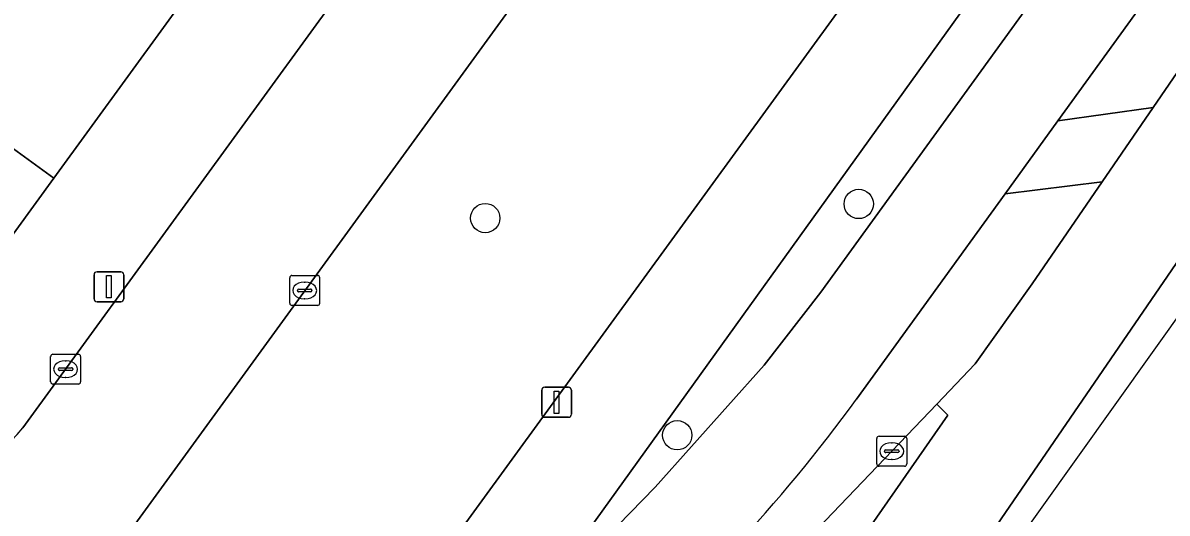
# Model space of a CAD drawing. Extents: x 159674 to 160531, y 382172 to 382904.
# Drawn here: x 160189.55 to 160227.78, y 382352.87 to 382369.22 of the extents above; entities that cross this region are included whole.
import ezdxf

# ---------------------------------------------------------------- set-up
doc = ezdxf.new("R2010")
doc.units = 0
for name, color, linetype in [('IMGEO_Berm_groen', 7, 'Continuous'), ('IMGEO_Boom', 7, 'Continuous'), ('IMGEO_Fietspad_gesloten', 7, 'Continuous'), ('IMGEO_Fietspad_open', 7, 'Continuous'), ('IMGEO_Groenvoorziening', 7, 'Continuous'), ('IMGEO_Kolk', 7, 'Continuous'), ('IMGEO_Lichtmast', 7, 'Continuous'), ('IMGEO_OVBaan_gesloten', 7, 'Continuous'), ('IMGEO_Rijbaan_lokaal_gesloten', 7, 'Continuous'), ('IMGEO_Rijbaan_lokaal_open', 7, 'Continuous'), ('IMGEO_Voetpad_open', 7, 'Continuous')]:
    doc.layers.add(name, color=color, linetype=linetype)

msp = doc.modelspace()

# ---------------------------------------------------------------- linework, layer by layer
at = {"layer": 'IMGEO_Berm_groen'}
msp.add_lwpolyline([(160240.85, 382394.229), (160239.356, 382395.242), (160206.11, 382349.048), (160210.679, 382353.737), (160214.321, 382357.802), (160216.206, 382360.239)], close=True, dxfattribs=at)
for points in [[(160243.901, 382392.006), (160243.322, 382392.439), (160243.252, 382392.338), (160224.126, 382365.95), (160227.315, 382366.396), (160229.041, 382368.91), (160231.607, 382372.698), (160233.945, 382376.185), (160244.06, 382391.306)], [(160223.271, 382360.514), (160225.613, 382363.919), (160222.364, 382363.518), (160217.401, 382356.671)], [(160208.565, 382347.235), (160210.154, 382346.139), (160220.079, 382356.497), (160221.369, 382357.843), (160223.271, 382360.514)]]:
    msp.add_lwpolyline(points, dxfattribs=at)
msp.add_arc((160175.05, 382387.474), 52.368, 309.7908, 323.9707, dxfattribs=at)
at = {"layer": 'IMGEO_Boom'}
for centre in [(160217.474, 382363.181), (160204.997, 382362.71), (160211.412, 382355.464)]:
    msp.add_circle(centre, 0.489, dxfattribs=at)
at = {"layer": 'IMGEO_Fietspad_gesloten'}
msp.add_lwpolyline([(160217.401, 382356.671), (160222.364, 382363.518), (160224.126, 382365.95), (160243.252, 382392.338), (160243.322, 382392.439), (160245.561, 382395.649), (160246.525, 382397.047), (160244.544, 382399.324), (160240.85, 382394.229), (160216.206, 382360.239), (160214.321, 382357.802), (160210.679, 382353.737), (160206.11, 382349.048), (160205.291, 382347.967), (160193.022, 382331.032), (160190.048, 382325.389), (160188.543, 382322.341), (160176.949, 382306.659), (160170.726, 382299.839), (160168.85, 382297.646), (160168.66, 382297.704), (160140.992, 382259.471)], dxfattribs=at)
msp.add_arc((160175.05, 382387.474), 52.368, 309.7908, 323.9707, dxfattribs=at)
at = {"layer": 'IMGEO_Fietspad_open'}
msp.add_lwpolyline([(160227.315, 382366.396), (160224.126, 382365.95), (160222.364, 382363.518), (160225.613, 382363.919)], close=True, dxfattribs=at)
at = {"layer": 'IMGEO_Groenvoorziening'}
for points in [[(160178.065, 382426.137), (160223.044, 382393.348), (160187.51, 382344.568), (160186.917, 382344.985), (160186.028, 382343.745), (160185.319, 382342.757), (160193.09, 382337.087), (160194.774, 382339.399), (160197.076, 382342.559), (160239.715, 382401.084)], [(160211.791, 382395.671), (160183.748, 382416.088), (160181.255, 382412.483), (160210.404, 382391.261), (160205.238, 382384.168), (160190.581, 382364.042), (160185.49, 382357.052), (160157.005, 382377.707)], [(160189.55, 382355.709), (160213.022, 382387.938)]]:
    msp.add_lwpolyline(points, dxfattribs=at)
for points in [[(160205.238, 382384.168), (160197.474, 382389.807), (160182.858, 382369.651), (160190.581, 382364.042)], [(160162.034, 382384.601), (160157.005, 382377.707), (160185.49, 382357.052), (160190.581, 382364.042), (160182.858, 382369.651), (160182.779, 382369.542), (160182.729, 382369.578)]]:
    msp.add_lwpolyline(points, close=True, dxfattribs=at)
msp.add_arc((160185.021, 382359.447), 5.872, 235.1447, 320.468, dxfattribs=at)
at = {"layer": 'IMGEO_Kolk'}
for p, q in [((160198.464, 382359.869), (160198.464, 382360.721)), ((160198.539, 382360.795), (160199.391, 382360.795)), ((160198.952, 382360.575), (160198.977, 382360.575)), ((160199.465, 382360.721), (160199.465, 382359.869)), ((160198.723, 382360.289), (160198.723, 382360.301)), ((160199.161, 382360.252), (160198.763, 382360.252)), ((160198.766, 382360.338), (160199.164, 382360.338)), ((160199.207, 382360.301), (160199.207, 382360.289)), ((160198.975, 382360.015), (160198.95, 382360.015)), ((160199.391, 382359.795), (160198.539, 382359.795)), ((160190.478, 382357.243), (160190.478, 382358.095)), ((160190.553, 382358.169), (160191.405, 382358.169)), ((160190.966, 382357.949), (160190.991, 382357.949)), ((160191.479, 382358.095), (160191.479, 382357.243)), ((160190.737, 382357.663), (160190.737, 382357.675)), ((160191.175, 382357.626), (160190.777, 382357.626)), ((160190.78, 382357.712), (160191.178, 382357.712)), ((160191.221, 382357.675), (160191.221, 382357.663)), ((160191.405, 382357.169), (160190.553, 382357.169)), ((160190.989, 382357.389), (160190.964, 382357.389)), ((160218.078, 382354.505), (160218.078, 382355.357)), ((160218.153, 382355.431), (160219.005, 382355.431)), ((160219.079, 382355.357), (160219.079, 382354.505)), ((160218.337, 382354.925), (160218.337, 382354.937)), ((160218.775, 382354.888), (160218.377, 382354.888)), ((160218.38, 382354.974), (160218.778, 382354.974)), ((160218.566, 382355.211), (160218.591, 382355.211)), ((160218.821, 382354.937), (160218.821, 382354.925)), ((160218.589, 382354.651), (160218.564, 382354.651)), ((160219.005, 382354.431), (160218.153, 382354.431))]:
    msp.add_line(p, q, dxfattribs=at)
for points in [[(160198.464, 382359.869), (160198.464, 382360.721)], [(160198.539, 382360.795), (160199.391, 382360.795)], [(160199.465, 382360.721), (160199.465, 382359.869)], [(160199.391, 382359.795), (160198.539, 382359.795)], [(160190.478, 382357.243), (160190.478, 382358.095)], [(160190.553, 382358.169), (160191.405, 382358.169)], [(160191.479, 382358.095), (160191.479, 382357.243)], [(160191.405, 382357.169), (160190.553, 382357.169)], [(160218.078, 382354.505), (160218.078, 382355.357)], [(160218.153, 382355.431), (160219.005, 382355.431)], [(160219.079, 382355.357), (160219.079, 382354.505)], [(160219.005, 382354.431), (160218.153, 382354.431)]]:
    msp.add_lwpolyline(points, dxfattribs=at)
for centre, radius, start, end in [((160198.541, 382360.719), 0.0765, 91.552, 178.448), ((160198.541, 382360.719), 0.0765, 91.552, 178.448), ((160199.389, 382360.719), 0.0765, 1.552, 88.448), ((160199.389, 382360.719), 0.0765, 1.552, 88.448), ((160198.763, 382360.298), 0.0403, 85.8775, 175.7526), ((160198.76, 382360.288), 0.0366, 178.938, 274.7102), ((160199.164, 382360.295), 0.043, 264.8664, 352.4533), ((160199.168, 382360.3), 0.0386, 1.7309, 96.639), ((160198.541, 382359.871), 0.0765, 181.552, 268.448), ((160198.541, 382359.871), 0.0765, 181.552, 268.448), ((160199.389, 382359.871), 0.0765, 271.552, 358.448), ((160199.389, 382359.871), 0.0765, 271.552, 358.448), ((160190.555, 382358.093), 0.0765, 91.552, 178.448), ((160190.555, 382358.093), 0.0765, 91.552, 178.448), ((160191.403, 382358.093), 0.0765, 1.552, 88.448), ((160191.403, 382358.093), 0.0765, 1.552, 88.448), ((160190.777, 382357.672), 0.0403, 85.8775, 175.7526), ((160190.774, 382357.662), 0.0366, 178.938, 274.7102), ((160191.178, 382357.669), 0.043, 264.8664, 352.4533), ((160191.182, 382357.674), 0.0386, 1.7309, 96.639), ((160190.555, 382357.245), 0.0765, 181.552, 268.448), ((160190.555, 382357.245), 0.0765, 181.552, 268.448), ((160191.403, 382357.245), 0.0765, 271.552, 358.448), ((160191.403, 382357.245), 0.0765, 271.552, 358.448), ((160218.155, 382355.355), 0.0765, 91.552, 178.448), ((160218.155, 382355.355), 0.0765, 91.552, 178.448), ((160219.003, 382355.355), 0.0765, 1.552, 88.448), ((160219.003, 382355.355), 0.0765, 1.552, 88.448), ((160218.377, 382354.934), 0.0403, 85.8775, 175.7526), ((160218.374, 382354.924), 0.0366, 178.938, 274.7102), ((160218.778, 382354.931), 0.043, 264.8664, 352.4533), ((160218.782, 382354.936), 0.0386, 1.7309, 96.639), ((160218.155, 382354.507), 0.0765, 181.552, 268.448), ((160218.155, 382354.507), 0.0765, 181.552, 268.448), ((160219.003, 382354.507), 0.0765, 271.552, 358.448), ((160219.003, 382354.507), 0.0765, 271.552, 358.448)]:
    msp.add_arc(centre, radius, start, end, dxfattribs=at)
for centre, major_axis, ratio, start_param, end_param in [((160198.951, 382360.295), (-0.387, 0.002), 0.722429, 4.712389, 7.853982), ((160198.976, 382360.295), (-0.39, 0.002), 0.717154, 1.570796, 4.712389), ((160190.965, 382357.669), (-0.387, 0.002), 0.722429, 4.712389, 7.853982), ((160190.99, 382357.669), (-0.39, 0.002), 0.717154, 1.570796, 4.712389), ((160218.565, 382354.931), (-0.387, 0.002), 0.722429, 4.712389, 7.853982), ((160218.59, 382354.931), (-0.39, 0.002), 0.717154, 1.570796, 4.712389)]:
    msp.add_ellipse(centre, major_axis=major_axis, ratio=ratio, start_param=start_param, end_param=end_param, dxfattribs=at)
at = {"layer": 'IMGEO_Lichtmast'}
for p, q in [((160191.928, 382360.019), (160191.928, 382360.819)), ((160191.928, 382360.819), (160191.928, 382360.019)), ((160192.028, 382360.919), (160192.818, 382360.919)), ((160192.818, 382360.919), (160192.028, 382360.919)), ((160192.918, 382360.819), (160192.918, 382360.019)), ((160192.918, 382360.019), (160192.918, 382360.819)), ((160192.818, 382359.919), (160192.028, 382359.919)), ((160192.028, 382359.919), (160192.818, 382359.919)), ((160206.884, 382356.164), (160206.884, 382356.964)), ((160206.884, 382356.964), (160206.884, 382356.164)), ((160206.984, 382357.064), (160207.774, 382357.064)), ((160207.774, 382357.064), (160206.984, 382357.064)), ((160207.874, 382356.964), (160207.874, 382356.164)), ((160207.874, 382356.164), (160207.874, 382356.964)), ((160207.774, 382356.064), (160206.984, 382356.064)), ((160206.984, 382356.064), (160207.774, 382356.064))]:
    msp.add_line(p, q, dxfattribs=at)
for points in [[(160192.348, 382360.794), (160192.498, 382360.794), (160192.498, 382360.044), (160192.348, 382360.044), (160192.348, 382360.794)], [(160207.304, 382356.939), (160207.454, 382356.939), (160207.454, 382356.189), (160207.304, 382356.189), (160207.304, 382356.939)]]:
    msp.add_lwpolyline(points, dxfattribs=at)
for centre, start, end in [((160192.028, 382360.819), 90, 180), ((160192.028, 382360.819), 90, 180), ((160192.818, 382360.819), 0, 90), ((160192.818, 382360.819), 360, 90), ((160192.028, 382360.019), 180, 270), ((160192.028, 382360.019), 180, 270), ((160192.818, 382360.019), 270, 0), ((160192.818, 382360.019), 270, 0), ((160206.984, 382356.964), 90, 180), ((160206.984, 382356.964), 90, 180), ((160207.774, 382356.964), 0, 90), ((160207.774, 382356.964), 360, 90), ((160206.984, 382356.164), 180, 270), ((160206.984, 382356.164), 180, 270), ((160207.774, 382356.164), 270, 0), ((160207.774, 382356.164), 270, 0)]:
    msp.add_arc(centre, 0.1, start, end, dxfattribs=at)
at = {"layer": 'IMGEO_OVBaan_gesloten'}
msp.add_lwpolyline([(160207.981, 382338.24), (160220.449, 382356.135), (160220.079, 382356.497), (160210.154, 382346.139), (160199.371, 382331.135), (160196.892, 382327.698), (160190.7, 382315.34), (160191.144, 382315.025)], close=True, dxfattribs=at)
at = {"layer": 'IMGEO_Rijbaan_lokaal_gesloten'}
for points in [[(160192.838, 382311.695), (160210.756, 382336.417), (160215.818, 382343.508), (160220.337, 382349.919), (160231.455, 382366.109), (160242.351, 382382.458), (160246.916, 382389.2), (160244.06, 382391.306), (160233.945, 382376.185), (160231.607, 382372.698), (160229.041, 382368.91), (160227.315, 382366.396), (160225.613, 382363.919), (160223.271, 382360.514), (160221.369, 382357.843), (160220.079, 382356.497), (160220.449, 382356.135), (160207.981, 382338.24), (160191.144, 382315.025)], [(160145.171, 382242.117), (160150.117, 382250.187), (160180.965, 382293.377), (160248.546, 382387.998), (160246.916, 382389.2), (160242.351, 382382.458), (160231.455, 382366.109), (160220.337, 382349.919), (160215.818, 382343.508), (160210.756, 382336.417), (160192.838, 382311.695), (160176.654, 382289.391), (160157.705, 382263.245), (160150.736, 382253.782), (160146.323, 382248.473), (160143.704, 382245.649), (160140.929, 382242.92), (160138.052, 382240.3), (160135.114, 382237.83), (160132.08, 382235.516), (160128.892, 382233.237), (160124.916, 382230.602), (160123.889, 382229.984), (160126.874, 382227.764)]]:
    msp.add_lwpolyline(points, dxfattribs=at)
at = {"layer": 'IMGEO_Rijbaan_lokaal_open'}
for points in [[(160142.527, 382377.215), (160173.093, 382355.026), (160186.917, 382344.985), (160187.51, 382344.568), (160223.044, 382393.348), (160178.065, 382426.137)], [(160213.022, 382387.938), (160189.55, 382355.709)]]:
    msp.add_lwpolyline(points, dxfattribs=at)
msp.add_arc((160185.021, 382359.447), 5.872, 235.1447, 320.468, dxfattribs=at)
at = {"layer": 'IMGEO_Voetpad_open'}
for points in [[(160239.715, 382401.084), (160197.076, 382342.559), (160194.774, 382339.399), (160193.09, 382337.087), (160191.681, 382335.131), (160184.698, 382325.533), (160177.299, 382315.365), (160176.307, 382314.001), (160163.578, 382296.507), (160155.71, 382285.693), (160154.089, 382283.466), (160146.738, 382273.362), (160137.034, 382260.024), (160136.508, 382258.728)], [(160193.022, 382331.032), (160205.291, 382347.967), (160206.11, 382349.048), (160239.356, 382395.242), (160240.85, 382394.229), (160244.544, 382399.324)]]:
    msp.add_lwpolyline(points, dxfattribs=at)

doc.saveas('drawing.dxf')
